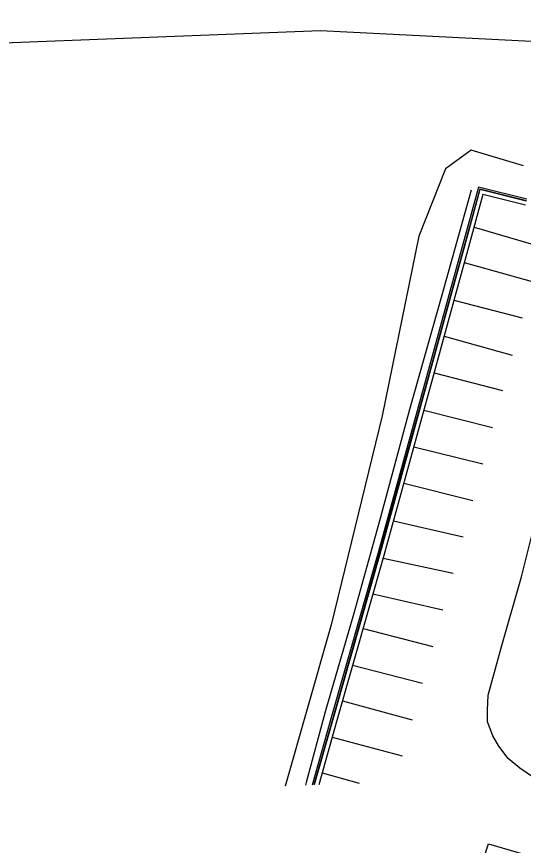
# Model space of a CAD drawing. Extents: x 1901471 to 1963503, y 756461 to 799997.
# Drawn here: x 1929238.5 to 1929358.9, y 772408.7 to 772605.7 of the extents above; entities that cross this region are included whole.
import ezdxf

# ---------------------------------------------------------------- set-up
doc = ezdxf.new("R2010")
doc.units = 0
for name, color, linetype in [('RD_EX_Conc', 7, 'Continuous'), ('RD_EX_Fence_Other', 7, 'Continuous'), ('RD_EX_GuardRail', 7, 'Continuous'), ('RD_EX_Road', 7, 'Continuous'), ('RD_EX_VEG', 7, 'Continuous'), ('RD_HC_Cl', 7, 'Continuous')]:
    doc.layers.add(name, color=color, linetype=linetype)

msp = doc.modelspace()

# ---------------------------------------------------------------- linework, layer by layer
at = {"layer": 'RD_EX_Conc'}
for points in [[(1929359.71, 772562.36), (1929348.25, 772565.23), (1929344.18, 772550.43), (1929341.42, 772540.44), (1929335.64, 772519.27), (1929329.53, 772497.07), (1929324.3, 772478.07), (1929313, 772438.25), (1929308.72, 772423.1)], [(1929359.62, 772561.96), (1929348.53, 772564.75), (1929344.57, 772550.33), (1929341.8, 772540.33), (1929336.02, 772519.17), (1929329.92, 772496.96), (1929324.68, 772477.96), (1929313.39, 772438.14), (1929309.14, 772423.12)], [(1929359.6, 772561.87), (1929348.6, 772564.63), (1929344.67, 772550.3), (1929341.9, 772540.3), (1929336.12, 772519.14), (1929330.01, 772496.94), (1929324.78, 772477.93), (1929313.48, 772438.12), (1929309.24, 772423.12)]]:
    msp.add_lwpolyline(points, dxfattribs=at)
at = {"layer": 'RD_EX_Fence_Other'}
msp.add_lwpolyline([(1928943.66, 772569.06), (1928948.02, 772557.46), (1929021.66, 772575.26), (1929101.78, 772589.33), (1929188.62, 772597.69), (1929310.7, 772602.42), (1929440.73, 772595.88), (1929491.61, 772593.69), (1929530.87, 772541.97), (1929519.36, 772498.05), (1929508.31, 772456.27)], dxfattribs=at)
at = {"layer": 'RD_EX_GuardRail'}
msp.add_lwpolyline([(1929346.5, 772564.45), (1929339.53, 772539.52), (1929331.88, 772512.34), (1929324.9, 772486.47), (1929318.54, 772463.65), (1929311.85, 772440.49), (1929307.32, 772423.66), (1929307.15, 772423.04)], dxfattribs=at)
at = {"layer": 'RD_EX_Road'}
for points in [[(1929359.4, 772560.89), (1929349.31, 772563.42), (1929345.63, 772550.04), (1929342.86, 772540.04), (1929337.09, 772518.88), (1929330.98, 772496.67), (1929325.74, 772477.66), (1929314.45, 772437.84), (1929310.29, 772423.16)], [(1929347.2, 772555.73), (1929364.02, 772550.77)], [(1929344.86, 772547.26), (1929360.99, 772542.79)], [(1929342.39, 772538.31), (1929358.64, 772534.11)], [(1929340.06, 772529.79), (1929356.24, 772525.26)], [(1929337.68, 772521.06), (1929353.98, 772516.9)], [(1929335.26, 772512.23), (1929351.58, 772508.04)], [(1929332.86, 772503.51), (1929349.26, 772499.47)], [(1929330.48, 772494.84), (1929346.9, 772490.74)], [(1929362.35, 772424.15), (1929358.08, 772427.09), (1929355.29, 772429.41), (1929353.07, 772432.35), (1929351.68, 772434.8), (1929350.42, 772438.11), (1929350.37, 772440.87), (1929350.55, 772444.44), (1929353.81, 772456.28), (1929358.43, 772472.62), (1929362.51, 772488.71)], [(1929328.02, 772485.92), (1929344.57, 772482.1)], [(1929325.57, 772477.05), (1929342.22, 772473.44)], [(1929323.16, 772468.55), (1929339.81, 772464.76)], [(1929320.82, 772460.3), (1929337.37, 772456.01)], [(1929318.35, 772451.61), (1929334.94, 772447.27)], [(1929315.94, 772443.12), (1929332.53, 772438.61)], [(1929313.49, 772434.48), (1929330.14, 772430.04)], [(1929311.1, 772426.03), (1929319.93, 772423.52)], [(1929346.77, 772397.2), (1929350.59, 772409.09), (1929372.56, 772402.67)]]:
    msp.add_lwpolyline(points, dxfattribs=at)
at = {"layer": 'RD_EX_VEG'}
msp.add_lwpolyline([(1929358.92, 772570.31), (1929346.53, 772574), (1929340.41, 772569.55), (1929334.04, 772553.54), (1929325.34, 772510.84), (1929313.22, 772461.17), (1929302.29, 772422.86)], dxfattribs=at)
at = {"layer": 'RD_HC_Cl'}
for centre, radius, start, end in [((1933934.02, 762479.74), 11482.38, 112.01316, 122.84589), ((1933920.67, 762509.14), 11420.5, 112.014247, 122.846378), ((1933910.03, 762523.4), 11373.86, 112.013249, 123.541888)]:
    msp.add_arc(centre, radius, start, end, dxfattribs=at)

doc.saveas('drawing.dxf')
